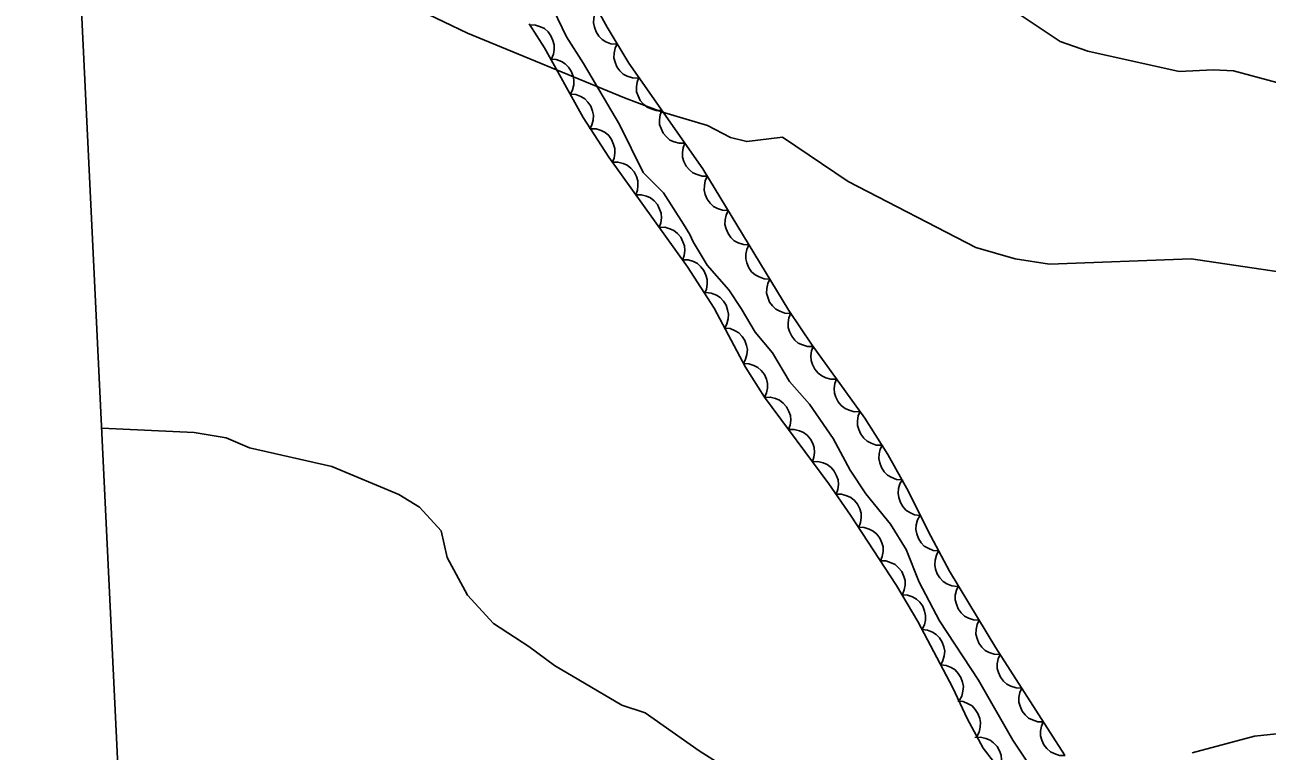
# Model space of a CAD drawing. Extents: x 336540 to 340074, y 5572036 to 5573747.
# Drawn here: x 336597.9 to 336690.9, y 5572687.6 to 5572741.9 of the extents above; entities that cross this region are included whole.
import ezdxf

# ---------------------------------------------------------------- set-up
doc = ezdxf.new("R2010")
doc.units = 0
for name, color, linetype in [('Niveau 1', 7, 'Continuous'), ('Niveau 2', 7, 'Continuous'), ('Niveau 22', 7, 'Continuous'), ('Niveau 44', 7, 'Continuous'), ('Niveau 60', 7, 'Continuous')]:
    doc.layers.add(name, color=color, linetype=linetype)

msp = doc.modelspace()

# ---------------------------------------------------------------- linework, layer by layer
at = {"layer": 'Niveau 1'}
msp.add_lwpolyline([(336694.19, 5572736.91), (336688.36, 5572738.48), (336686.83, 5572738.57), (336684.3, 5572738.44), (336677.45, 5572739.96), (336675.38, 5572740.7), (336671.36, 5572743.38), (336667.54, 5572745.21), (336661.06, 5572749.46), (336659.52, 5572749.88), (336657.09, 5572751.12), (336649.35, 5572753.43), (336641.42, 5572756.25), (336637, 5572756.86), (336634.77, 5572757.43), (336624.24, 5572761.29), (336621.34, 5572761.83), (336617.38, 5572763.33), (336615.32, 5572764.23), (336601.64, 5572773.03), (336600.7, 5572773.13)], dxfattribs=at)
at = {"layer": 'Niveau 2'}
for points in [[(336697.14, 5572722.65), (336685.2, 5572724.41), (336674.58, 5572724.03), (336672.01, 5572724.41), (336669.09, 5572725.27), (336659.53, 5572730.2), (336654.62, 5572733.52), (336651.93, 5572733.2), (336650.72, 5572733.49), (336649, 5572734.41), (336645.55, 5572735.43), (336642.79, 5572736.48), (336631.03, 5572741.3), (336622.17, 5572745.59), (336615.6, 5572748.48), (336605.8, 5572751.55), (336601.69, 5572752.34)], [(336603.67, 5572711.74), (336610.58, 5572711.41), (336612.96, 5572711.03), (336614.71, 5572710.27), (336620.88, 5572708.88), (336625.89, 5572706.77), (336627.45, 5572705.84), (336629.06, 5572704.06), (336629.51, 5572702.05), (336631.03, 5572699.23), (336632.97, 5572697.12), (336635.62, 5572695.41), (336637.54, 5572693.98), (336642.59, 5572691), (336644.32, 5572690.43), (336648.36, 5572687.58), (336653.61, 5572684.27)], [(336685.26, 5572687.43), (336689.94, 5572688.69), (336696.31, 5572689.36), (336697.98, 5572690.13), (336700.67, 5572690.43), (336704.52, 5572691.31), (336711.63, 5572690.83), (336719.19, 5572688.85), (336721.08, 5572688.43), (336722.97, 5572687.84), (336726.7, 5572687.71), (336731.4, 5572688.1), (336733.81, 5572687.39)]]:
    msp.add_lwpolyline(points, dxfattribs=at)
at = {"layer": 'Niveau 22'}
msp.add_lwpolyline([(336637.13, 5572743.78), (336638.43, 5572741.03), (336639.72, 5572739.05), (336642.41, 5572734.47), (336644.19, 5572730.89), (336645.69, 5572729.35), (336647.2, 5572727.02), (336647.67, 5572726.24), (336647.91, 5572725.68), (336648.97, 5572723.95), (336650.59, 5572722.09), (336651.52, 5572720.71), (336652.57, 5572718.94), (336653.85, 5572717.39), (336655.14, 5572715.24), (336656.64, 5572713.54), (336658.39, 5572710.96), (336659.68, 5572708.6), (336660.85, 5572706.84), (336662.7, 5572704.55), (336663.87, 5572702.66), (336664.83, 5572700.22), (336666.36, 5572697.31), (336669.28, 5572692.88), (336671.86, 5572688.39), (336674.09, 5572685.03)], dxfattribs=at)
at = {"layer": 'Niveau 44'}
for points in [[(336675.72, 5572687.3), (336670.57, 5572695.3), (336667.1, 5572701.04), (336665.5, 5572704.03), (336664.03, 5572706.99), (336662.49, 5572709.78), (336660.76, 5572712.48), (336656.84, 5572717.95), (336655.07, 5572720.56), (336648.64, 5572731.15), (336643.11, 5572739.06), (336641.48, 5572741.76), (336638.51, 5572747.14), (336636.95, 5572749.66), (336635.37, 5572752.04), (336632.08, 5572756.5), (336630.65, 5572758.75)], [(336642.19, 5572740.48), (336641.77, 5572740.52), (336641.39, 5572740.67), (336641.11, 5572740.84), (336640.86, 5572741.09), (336640.66, 5572741.4), (336640.53, 5572741.76), (336640.46, 5572742.08), (336640.48, 5572742.43), (336640.57, 5572742.79), (336640.74, 5572743.11)], [(336635.65, 5572742.01), (336636.8, 5572740.21), (336639.7, 5572735.01), (336641.6, 5572732.03), (336647.49, 5572723.81), (336649.49, 5572720.72), (336651.84, 5572716.3), (336653.26, 5572714.07), (336658.07, 5572707.57), (336659.7, 5572705.23), (336663.14, 5572699.96), (336664.73, 5572697.27), (336667.36, 5572692.3), (336668.43, 5572690), (336669.62, 5572687.8), (336671.17, 5572685.8)], [(336635.7, 5572741.93), (336636.12, 5572741.92), (336636.5, 5572741.79), (336636.8, 5572741.65), (336637.06, 5572741.41), (336637.28, 5572741.12), (336637.43, 5572740.76), (336637.53, 5572740.45), (336637.52, 5572740.1), (336637.46, 5572739.73), (336637.32, 5572739.4)], [(336643.78, 5572737.94), (336643.37, 5572737.96), (336642.99, 5572738.1), (336642.69, 5572738.25), (336642.44, 5572738.5), (336642.22, 5572738.8), (336642.08, 5572739.15), (336641.99, 5572739.47), (336642.01, 5572739.82), (336642.08, 5572740.18), (336642.23, 5572740.51)], [(336637.27, 5572739.37), (336637.68, 5572739.34), (336638.06, 5572739.19), (336638.35, 5572739.02), (336638.59, 5572738.77), (336638.8, 5572738.46), (336638.93, 5572738.1), (336639, 5572737.79), (336638.98, 5572737.44), (336638.89, 5572737.07), (336638.73, 5572736.75)], [(336645.58, 5572735.53), (336645.16, 5572735.52), (336644.77, 5572735.64), (336644.47, 5572735.77), (336644.2, 5572736), (336643.96, 5572736.28), (336643.8, 5572736.63), (336643.69, 5572736.93), (336643.68, 5572737.29), (336643.73, 5572737.65), (336643.86, 5572737.99)], [(336638.73, 5572736.75), (336639.14, 5572736.72), (336639.52, 5572736.57), (336639.81, 5572736.4), (336640.05, 5572736.15), (336640.26, 5572735.84), (336640.39, 5572735.48), (336640.46, 5572735.17), (336640.44, 5572734.81), (336640.35, 5572734.45), (336640.19, 5572734.13)], [(336647.3, 5572733.07), (336646.88, 5572733.07), (336646.49, 5572733.18), (336646.18, 5572733.31), (336645.92, 5572733.54), (336645.68, 5572733.82), (336645.52, 5572734.17), (336645.41, 5572734.48), (336645.4, 5572734.83), (336645.45, 5572735.19), (336645.58, 5572735.53)], [(336640.24, 5572734.16), (336640.66, 5572734.15), (336641.04, 5572734.02), (336641.34, 5572733.88), (336641.6, 5572733.64), (336641.82, 5572733.35), (336641.97, 5572732.99), (336642.07, 5572732.68), (336642.06, 5572732.33), (336642, 5572731.96), (336641.85, 5572731.63)], [(336649.01, 5572730.61), (336648.6, 5572730.61), (336648.21, 5572730.72), (336647.9, 5572730.85), (336647.64, 5572731.08), (336647.4, 5572731.36), (336647.23, 5572731.71), (336647.13, 5572732.02), (336647.12, 5572732.37), (336647.17, 5572732.74), (336647.3, 5572733.07)], [(336641.87, 5572731.65), (336642.29, 5572731.66), (336642.68, 5572731.55), (336642.99, 5572731.42), (336643.26, 5572731.2), (336643.5, 5572730.92), (336643.67, 5572730.57), (336643.78, 5572730.27), (336643.79, 5572729.92), (336643.75, 5572729.55), (336643.62, 5572729.21)], [(336650.54, 5572728.03), (336650.12, 5572728.05), (336649.74, 5572728.18), (336649.44, 5572728.34), (336649.19, 5572728.58), (336648.97, 5572728.88), (336648.83, 5572729.23), (336648.74, 5572729.55), (336648.76, 5572729.9), (336648.83, 5572730.26), (336648.98, 5572730.59)], [(336643.62, 5572729.21), (336644.04, 5572729.22), (336644.43, 5572729.11), (336644.73, 5572728.98), (336645.01, 5572728.76), (336645.25, 5572728.48), (336645.41, 5572728.13), (336645.53, 5572727.83), (336645.54, 5572727.48), (336645.49, 5572727.11), (336645.37, 5572726.77)], [(336652.09, 5572725.46), (336651.68, 5572725.48), (336651.29, 5572725.62), (336651, 5572725.77), (336650.75, 5572726.02), (336650.53, 5572726.31), (336650.39, 5572726.67), (336650.3, 5572726.98), (336650.31, 5572727.34), (336650.39, 5572727.7), (336650.54, 5572728.03)], [(336645.37, 5572726.77), (336645.79, 5572726.78), (336646.18, 5572726.67), (336646.48, 5572726.55), (336646.75, 5572726.32), (336646.99, 5572726.04), (336647.16, 5572725.7), (336647.27, 5572725.39), (336647.29, 5572725.04), (336647.24, 5572724.67), (336647.12, 5572724.33)], [(336653.65, 5572722.9), (336653.23, 5572722.92), (336652.85, 5572723.06), (336652.56, 5572723.21), (336652.3, 5572723.45), (336652.09, 5572723.75), (336651.94, 5572724.11), (336651.86, 5572724.42), (336651.87, 5572724.77), (336651.94, 5572725.13), (336652.09, 5572725.46)], [(336647.14, 5572724.35), (336647.56, 5572724.34), (336647.95, 5572724.21), (336648.24, 5572724.07), (336648.5, 5572723.83), (336648.73, 5572723.54), (336648.88, 5572723.19), (336648.98, 5572722.88), (336648.98, 5572722.53), (336648.91, 5572722.16), (336648.77, 5572721.83)], [(336655.21, 5572720.33), (336654.79, 5572720.35), (336654.41, 5572720.49), (336654.11, 5572720.64), (336653.86, 5572720.89), (336653.64, 5572721.18), (336653.5, 5572721.54), (336653.41, 5572721.86), (336653.43, 5572722.21), (336653.5, 5572722.57), (336653.65, 5572722.9)], [(336648.87, 5572721.89), (336649.28, 5572721.84), (336649.66, 5572721.69), (336649.94, 5572721.52), (336650.18, 5572721.26), (336650.38, 5572720.95), (336650.5, 5572720.59), (336650.57, 5572720.27), (336650.54, 5572719.92), (336650.45, 5572719.56), (336650.28, 5572719.24)], [(336656.9, 5572717.86), (336656.48, 5572717.86), (336656.1, 5572717.98), (336655.79, 5572718.11), (336655.53, 5572718.34), (336655.3, 5572718.63), (336655.14, 5572718.98), (336655.03, 5572719.29), (336655.03, 5572719.64), (336655.09, 5572720.01), (336655.22, 5572720.34)], [(336650.28, 5572719.24), (336650.69, 5572719.2), (336651.07, 5572719.04), (336651.35, 5572718.87), (336651.59, 5572718.61), (336651.79, 5572718.3), (336651.91, 5572717.94), (336651.98, 5572717.62), (336651.95, 5572717.27), (336651.85, 5572716.91), (336651.69, 5572716.59)], [(336658.65, 5572715.42), (336658.23, 5572715.41), (336657.84, 5572715.52), (336657.54, 5572715.65), (336657.27, 5572715.87), (336657.03, 5572716.15), (336656.86, 5572716.5), (336656.75, 5572716.8), (336656.73, 5572717.15), (336656.78, 5572717.52), (336656.9, 5572717.86)], [(336651.66, 5572716.58), (336652.08, 5572716.57), (336652.47, 5572716.44), (336652.76, 5572716.29), (336653.02, 5572716.05), (336653.25, 5572715.76), (336653.4, 5572715.41), (336653.49, 5572715.09), (336653.48, 5572714.74), (336653.42, 5572714.38), (336653.27, 5572714.05)], [(336660.4, 5572712.98), (336659.98, 5572712.97), (336659.59, 5572713.08), (336659.29, 5572713.21), (336659.01, 5572713.43), (336658.77, 5572713.71), (336658.61, 5572714.06), (336658.5, 5572714.36), (336658.48, 5572714.72), (336658.53, 5572715.08), (336658.65, 5572715.42)], [(336653.28, 5572714.05), (336653.69, 5572714.07), (336654.09, 5572713.96), (336654.39, 5572713.84), (336654.67, 5572713.62), (336654.91, 5572713.34), (336655.09, 5572713), (336655.2, 5572712.7), (336655.22, 5572712.34), (336655.18, 5572711.98), (336655.06, 5572711.64)], [(336662.04, 5572710.47), (336661.63, 5572710.48), (336661.24, 5572710.61), (336660.94, 5572710.76), (336660.69, 5572711), (336660.46, 5572711.29), (336660.31, 5572711.64), (336660.21, 5572711.95), (336660.22, 5572712.3), (336660.28, 5572712.67), (336660.43, 5572713)], [(336655.06, 5572711.64), (336655.48, 5572711.65), (336655.87, 5572711.55), (336656.18, 5572711.43), (336656.45, 5572711.21), (336656.7, 5572710.93), (336656.87, 5572710.59), (336656.99, 5572710.29), (336657.01, 5572709.93), (336656.96, 5572709.56), (336656.85, 5572709.23)], [(336663.54, 5572707.88), (336663.13, 5572707.91), (336662.75, 5572708.07), (336662.46, 5572708.23), (336662.22, 5572708.48), (336662.01, 5572708.79), (336661.89, 5572709.15), (336661.81, 5572709.47), (336661.84, 5572709.82), (336661.93, 5572710.18), (336662.09, 5572710.5)], [(336656.85, 5572709.23), (336657.26, 5572709.24), (336657.66, 5572709.14), (336657.96, 5572709.02), (336658.24, 5572708.8), (336658.48, 5572708.52), (336658.65, 5572708.18), (336658.77, 5572707.87), (336658.79, 5572707.52), (336658.75, 5572707.15), (336658.63, 5572706.81)], [(336664.91, 5572705.21), (336664.5, 5572705.26), (336664.13, 5572705.43), (336663.85, 5572705.61), (336663.62, 5572705.87), (336663.43, 5572706.19), (336663.32, 5572706.56), (336663.26, 5572706.88), (336663.3, 5572707.23), (336663.4, 5572707.58), (336663.58, 5572707.9)], [(336658.61, 5572706.8), (336659.03, 5572706.8), (336659.42, 5572706.69), (336659.72, 5572706.56), (336659.99, 5572706.33), (336660.22, 5572706.05), (336660.39, 5572705.7), (336660.49, 5572705.39), (336660.5, 5572705.04), (336660.45, 5572704.67), (336660.32, 5572704.34)], [(336666.29, 5572702.55), (336665.88, 5572702.59), (336665.5, 5572702.75), (336665.22, 5572702.91), (336664.98, 5572703.17), (336664.78, 5572703.48), (336664.66, 5572703.84), (336664.59, 5572704.16), (336664.62, 5572704.51), (336664.71, 5572704.87), (336664.88, 5572705.19)], [(336660.3, 5572704.32), (336660.71, 5572704.31), (336661.1, 5572704.19), (336661.4, 5572704.04), (336661.66, 5572703.81), (336661.89, 5572703.52), (336662.04, 5572703.17), (336662.14, 5572702.86), (336662.14, 5572702.5), (336662.07, 5572702.14), (336661.94, 5572701.81)], [(336661.94, 5572701.81), (336662.35, 5572701.8), (336662.74, 5572701.67), (336663.04, 5572701.53), (336663.3, 5572701.3), (336663.53, 5572701.01), (336663.68, 5572700.65), (336663.78, 5572700.34), (336663.78, 5572699.99), (336663.71, 5572699.63), (336663.58, 5572699.29)], [(336667.71, 5572699.9), (336667.29, 5572699.94), (336666.92, 5572700.1), (336666.63, 5572700.27), (336666.39, 5572700.53), (336666.19, 5572700.84), (336666.07, 5572701.2), (336666, 5572701.52), (336666.03, 5572701.87), (336666.13, 5572702.23), (336666.29, 5572702.55)], [(336669.32, 5572697.37), (336668.9, 5572697.39), (336668.52, 5572697.53), (336668.23, 5572697.68), (336667.97, 5572697.92), (336667.76, 5572698.22), (336667.62, 5572698.58), (336667.53, 5572698.89), (336667.54, 5572699.24), (336667.62, 5572699.61), (336667.77, 5572699.93)], [(336663.54, 5572699.27), (336663.96, 5572699.25), (336664.34, 5572699.11), (336664.63, 5572698.95), (336664.89, 5572698.71), (336665.1, 5572698.41), (336665.24, 5572698.05), (336665.32, 5572697.73), (336665.3, 5572697.38), (336665.23, 5572697.02), (336665.07, 5572696.69)], [(336670.87, 5572694.8), (336670.46, 5572694.82), (336670.07, 5572694.96), (336669.78, 5572695.11), (336669.53, 5572695.36), (336669.31, 5572695.65), (336669.17, 5572696.01), (336669.08, 5572696.32), (336669.1, 5572696.68), (336669.17, 5572697.04), (336669.32, 5572697.37)], [(336665.04, 5572696.68), (336665.46, 5572696.63), (336665.83, 5572696.47), (336666.12, 5572696.3), (336666.36, 5572696.05), (336666.56, 5572695.73), (336666.68, 5572695.37), (336666.75, 5572695.05), (336666.71, 5572694.7), (336666.62, 5572694.34), (336666.45, 5572694.03)], [(336672.51, 5572692.29), (336672.09, 5572692.3), (336671.71, 5572692.42), (336671.41, 5572692.57), (336671.15, 5572692.8), (336670.92, 5572693.1), (336670.77, 5572693.45), (336670.68, 5572693.76), (336670.68, 5572694.11), (336670.75, 5572694.48), (336670.89, 5572694.81)], [(336666.45, 5572694.03), (336666.86, 5572693.98), (336667.24, 5572693.82), (336667.52, 5572693.65), (336667.76, 5572693.39), (336667.96, 5572693.08), (336668.08, 5572692.72), (336668.15, 5572692.4), (336668.11, 5572692.05), (336668.02, 5572691.69), (336667.85, 5572691.37)], [(336674.13, 5572689.76), (336673.72, 5572689.77), (336673.33, 5572689.9), (336673.03, 5572690.04), (336672.77, 5572690.28), (336672.55, 5572690.57), (336672.4, 5572690.93), (336672.3, 5572691.24), (336672.3, 5572691.59), (336672.37, 5572691.95), (336672.51, 5572692.29)], [(336667.72, 5572691.31), (336668.14, 5572691.27), (336668.51, 5572691.11), (336668.8, 5572690.95), (336669.04, 5572690.69), (336669.24, 5572690.38), (336669.37, 5572690.02), (336669.44, 5572689.7), (336669.41, 5572689.35), (336669.32, 5572688.99), (336669.15, 5572688.67)], [(336675.76, 5572687.24), (336675.34, 5572687.25), (336674.95, 5572687.38), (336674.66, 5572687.52), (336674.4, 5572687.76), (336674.17, 5572688.05), (336674.02, 5572688.4), (336673.92, 5572688.71), (336673.93, 5572689.07), (336673.99, 5572689.43), (336674.13, 5572689.76)], [(336669.01, 5572688.58), (336669.43, 5572688.61), (336669.83, 5572688.52), (336670.14, 5572688.4), (336670.41, 5572688.19), (336670.67, 5572687.91), (336670.85, 5572687.58), (336670.97, 5572687.27), (336671, 5572686.92), (336670.96, 5572686.55), (336670.85, 5572686.21)]]:
    msp.add_lwpolyline(points, dxfattribs=at)
at = {"layer": 'Niveau 60'}
msp.add_lwpolyline([(339458.94, 5573698.73), (339531.5, 5572199.65), (336635.22, 5572059.46), (336562.66, 5573558.54), (339458.94, 5573698.73)], dxfattribs=at)

doc.saveas('drawing.dxf')
